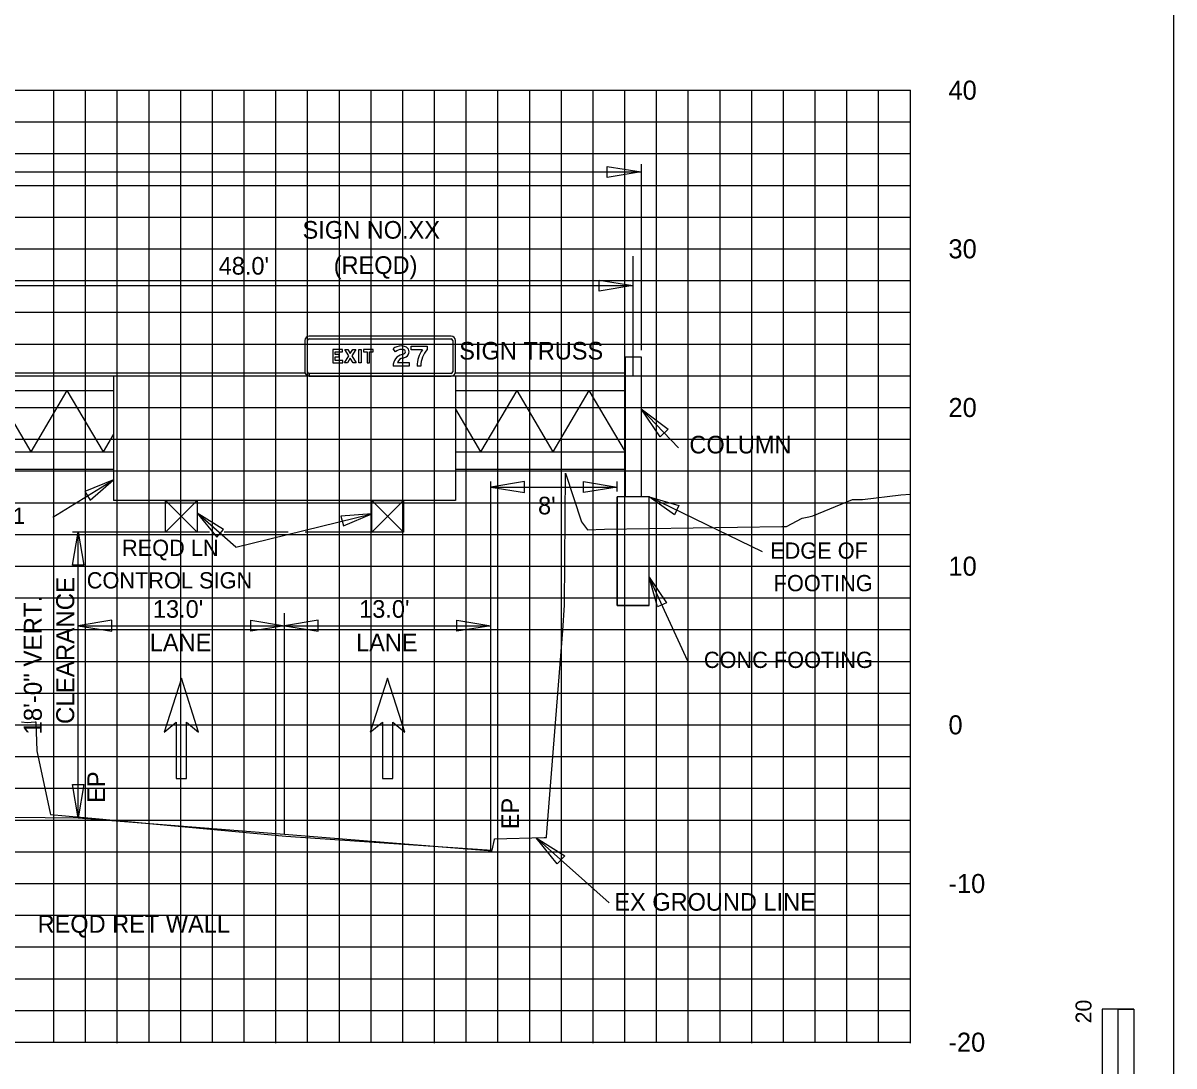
# Model space of a CAD drawing. Extents: x 1797809 to 2198143, y 249608 to 1237864.
# Drawn here: x 2197352.1 to 2197424.7, y 1237161.6 to 1237227.3 of the extents above; entities that cross this region are included whole.
import ezdxf

# ---------------------------------------------------------------- set-up
doc = ezdxf.new("R2010")
doc.units = 0
for name, color, linetype in [('29', 7, 'Continuous'), ('3', 7, 'Continuous'), ('31', 7, 'Continuous'), ('60', 7, 'Continuous'), ('Default', 7, 'Continuous'), ('DESIGN - SHEET - Light Grid', 7, 'Continuous'), ('DESIGN - TRAFFIC CONTROL PERMANENT - Signs', 7, 'Continuous'), ('GSBWFILL', 7, 'Continuous'), ('GSCOLORFILL', 7, 'Continuous'), ('GSDIMS', 7, 'Continuous'), ('GSOUTLINE', 7, 'Continuous'), ('GSSHT', 7, 'Continuous'), ('Level 28', 7, 'Continuous'), ('Level 55', 7, 'Continuous'), ('V7Level1', 7, 'Continuous')]:
    doc.layers.add(name, color=color, linetype=linetype)

msp = doc.modelspace()

# ---------------------------------------------------------------- linework, layer by layer
at = {"layer": '29'}
for p, q in [((2197361.127, 1237197.254), (2197363.127, 1237195.254)), ((2197363.127, 1237197.254), (2197361.127, 1237195.254)), ((2197374.129, 1237197.254), (2197376.129, 1237195.254)), ((2197374.129, 1237195.254), (2197376.129, 1237197.254)), ((2197420.178, 1237165.195), (2197420.178, 1237135.195)), ((2197422.178, 1237165.195), (2197420.178, 1237165.195)), ((2197422.178, 1237165.195), (2197422.178, 1237155.195)), ((2197422.179, 1237165.195), (2197422.179, 1237135.195))]:
    msp.add_line(p, q, dxfattribs=at)
for points in [[(2197361.127, 1237197.254), (2197363.127, 1237197.254), (2197363.127, 1237195.254), (2197361.127, 1237195.254)], [(2197374.129, 1237197.254), (2197376.129, 1237197.254), (2197376.129, 1237195.254), (2197374.129, 1237195.254)], [(2197421.179, 1237155.195), (2197421.178, 1237165.195), (2197422.178, 1237165.195), (2197422.178, 1237155.195)]]:
    msp.add_lwpolyline(points, close=True, dxfattribs=at)
at = {"layer": '3'}
for p, q in [((2197424.707, 1237133.046), (2197424.707, 1237228.046)), ((2197391.106, 1237218.437), (2197391.106, 1237206.72)), ((2197305.049, 1237217.95), (2197391.106, 1237217.95)), ((2197390.106, 1237206.295), (2197390.106, 1237197.478)), ((2197391.106, 1237206.295), (2197391.106, 1237197.478)), ((2197393.475, 1237200.573), (2197391.106, 1237203.016)), ((2197354.03, 1237196.189), (2197357.844, 1237198.542)), ((2197381.63, 1237175.174), (2197381.63, 1237198.438)), ((2197389.606, 1237197.816), (2197389.606, 1237198.438)), ((2197391.63, 1237197.478), (2197389.606, 1237197.478)), ((2197389.606, 1237190.625), (2197389.606, 1237197.478)), ((2197398.768, 1237194.012), (2197391.63, 1237197.478)), ((2197391.63, 1237190.625), (2197391.63, 1237197.478)), ((2197365.565, 1237194.3), (2197363.127, 1237196.448)), ((2197365.565, 1237194.3), (2197374.129, 1237196.412)), ((2197355.626, 1237177.254), (2197355.626, 1237195.254)), ((2197394.056, 1237187.115), (2197391.63, 1237192.417)), ((2197368.628, 1237176.214), (2197368.628, 1237190.142)), ((2197391.63, 1237190.625), (2197389.606, 1237190.625)), ((2197389.096, 1237171.891), (2197384.496, 1237175.994))]:
    msp.add_line(p, q, dxfattribs=at)
at = {"layer": '60'}
for p, q in [((2197408.089, 1237163.106), (2197408.089, 1237223.106)), ((2197288.089, 1237163.106), (2197408.089, 1237163.106)), ((2197358.089, 1237163.046), (2197358.089, 1237163.106)), ((2197368.089, 1237163.046), (2197368.089, 1237163.106)), ((2197378.089, 1237163.046), (2197378.089, 1237163.106)), ((2197388.089, 1237163.046), (2197388.089, 1237163.106)), ((2197398.089, 1237163.046), (2197398.089, 1237163.106)), ((2197408.089, 1237163.046), (2197408.089, 1237163.106))]:
    msp.add_line(p, q, dxfattribs=at)
at = {"layer": 'Default'}
msp.add_line((2197390.606, 1237205.108), (2197390.606, 1237212.648), dxfattribs=at)
at = {"layer": 'DESIGN - SHEET - Light Grid'}
msp.add_lwpolyline([(2197352.06, 1237183.286), (2197352.402, 1237183.255), (2197352.902, 1237183.292), (2197352.931, 1237183.294), (2197352.951, 1237183.296), (2197352.953, 1237183.256), (2197353.024, 1237181.459), (2197353.852, 1237177.547), (2197353.871, 1237177.457), (2197356.72, 1237177.193), (2197368.708, 1237176.081), (2197378.013, 1237175.454), (2197381.724, 1237175.204), (2197381.874, 1237175.886), (2197381.879, 1237175.914), (2197385.009, 1237176.01), (2197385.14, 1237176.014), (2197385.142, 1237176.038), (2197385.19, 1237176.587), (2197386.186, 1237189.052), (2197386.275, 1237190.656), (2197386.344, 1237198.963), (2197387.362, 1237195.896), (2197387.729, 1237195.401), (2197388.796, 1237195.433), (2197399.978, 1237195.607), (2197400.218, 1237195.61), (2197400.288, 1237195.609), (2197401.276, 1237196.14), (2197401.697, 1237196.223), (2197401.937, 1237196.27), (2197404.444, 1237197.304), (2197404.715, 1237197.306), (2197404.85, 1237197.308), (2197405.075, 1237197.306), (2197407.482, 1237197.595), (2197408.089, 1237197.642)], dxfattribs=at)
at = {"layer": 'DESIGN - TRAFFIC CONTROL PERMANENT - Signs'}
msp.add_lwpolyline([(2197349.339, 1237177.317), (2197355.626, 1237177.254), (2197368.628, 1237176.214), (2197381.716, 1237175.167)], dxfattribs=at)
at = {"layer": 'GSBWFILL'}
msp.add_line((2197377.223, 1237205.716), (2197376.998, 1237205.716), dxfattribs=at)
for points in [[(2197372.302, 1237206.074), (2197371.828, 1237206.074), (2197371.828, 1237206.298), (2197372.074, 1237206.298), (2197372.074, 1237206.447), (2197371.828, 1237206.447), (2197371.828, 1237206.607), (2197372.29, 1237206.607), (2197372.29, 1237206.756), (2197371.678, 1237206.756), (2197371.678, 1237205.924), (2197372.302, 1237205.924)], [(2197372.966, 1237205.924), (2197372.781, 1237206.219), (2197372.596, 1237205.924), (2197372.419, 1237205.924), (2197372.693, 1237206.36), (2197372.444, 1237206.756), (2197372.621, 1237206.756), (2197372.781, 1237206.501), (2197372.941, 1237206.756), (2197373.118, 1237206.756), (2197372.87, 1237206.36), (2197373.143, 1237205.924)], [(2197373.31, 1237205.924), (2197373.31, 1237206.756), (2197373.46, 1237206.756), (2197373.46, 1237205.924)], [(2197373.601, 1237206.607), (2197373.838, 1237206.607), (2197373.838, 1237205.924), (2197373.988, 1237205.924), (2197373.988, 1237206.607), (2197374.226, 1237206.607), (2197374.226, 1237206.756), (2197373.601, 1237206.756)]]:
    msp.add_lwpolyline(points, close=True, dxfattribs=at)
for points in [[(2197375.62, 1237206.624), (2197375.474, 1237206.795)], [(2197377.329, 1237206.74), (2197376.623, 1237206.74), (2197376.623, 1237206.965), (2197377.635, 1237206.965), (2197377.635, 1237206.758)], [(2197375.749, 1237205.941), (2197376.486, 1237205.941), (2197376.486, 1237205.716), (2197375.474, 1237205.716)]]:
    msp.add_lwpolyline(points, dxfattribs=at)
for radius, start in [(1.748, 144.14653), (1.523, 136.84518)]:
    msp.add_arc((2197378.746, 1237205.716), radius, start, 180, dxfattribs=at)
for centre, major_axis, start_param, end_param in [((2197375.996, 1237206.181), (0, 0.806), 0, 0.70376), ((2197375.996, 1237206.181), (0, 0.581), 0, 0.70376), ((2197375.996, 1237206.197), (0, 0.789), 6.02311, 6.283185), ((2197375.996, 1237206.197), (0, 0.565), 6.02311, 6.283185), ((2197376.081, 1237206.517), (0, 0.233), 5.706931, 6.02311), ((2197376.137, 1237206.615), (0, 0.124), 3.626327, 4.712389), ((2197376.081, 1237206.517), (0, 0.458), 5.706931, 6.02311), ((2197376.144, 1237206.615), (0, 0.117), 4.712389, 5.706931), ((2197376.137, 1237206.615), (0, 0.349), 3.626327, 4.712389), ((2197376.144, 1237206.615), (0, 0.341), 4.712389, 5.706931), ((2197376.228, 1237205.716), (0, 0.754), 0.25053, 1.570796), ((2197376.228, 1237205.716), (0, 0.529), 0.25053, 1.132058), ((2197375.867, 1237207.128), (0, 0.704), 3.392123, 3.626327), ((2197375.867, 1237207.128), (0, 0.928), 3.392123, 3.626327)]:
    msp.add_ellipse(centre, major_axis=major_axis, ratio=0.999994, start_param=start_param, end_param=end_param, dxfattribs=at)
at = {"layer": 'GSCOLORFILL'}
for p, q in [((2197369.909, 1237207.322), (2197369.909, 1237205.358)), ((2197370.076, 1237205.358), (2197370.076, 1237207.322)), ((2197379.137, 1237207.593), (2197370.18, 1237207.593)), ((2197370.18, 1237207.427), (2197379.137, 1237207.427)), ((2197379.241, 1237207.322), (2197379.241, 1237205.358)), ((2197379.408, 1237205.358), (2197379.408, 1237207.322)), ((2197370.18, 1237205.087), (2197370.18, 1237205.254)), ((2197379.137, 1237205.254), (2197370.181, 1237205.254)), ((2197370.181, 1237205.254), (2197370.181, 1237205.087)), ((2197377.223, 1237205.716), (2197376.998, 1237205.716)), ((2197370.181, 1237205.087), (2197379.137, 1237205.087))]:
    msp.add_line(p, q, dxfattribs=at)
for points in [[(2197372.302, 1237206.074), (2197371.828, 1237206.074), (2197371.828, 1237206.298), (2197372.074, 1237206.298), (2197372.074, 1237206.447), (2197371.828, 1237206.447), (2197371.828, 1237206.607), (2197372.29, 1237206.607), (2197372.29, 1237206.756), (2197371.678, 1237206.756), (2197371.678, 1237205.924), (2197372.302, 1237205.924)], [(2197372.966, 1237205.924), (2197372.781, 1237206.219), (2197372.596, 1237205.924), (2197372.419, 1237205.924), (2197372.693, 1237206.36), (2197372.444, 1237206.756), (2197372.621, 1237206.756), (2197372.781, 1237206.501), (2197372.941, 1237206.756), (2197373.118, 1237206.756), (2197372.87, 1237206.36), (2197373.143, 1237205.924)], [(2197373.31, 1237205.924), (2197373.31, 1237206.756), (2197373.46, 1237206.756), (2197373.46, 1237205.924)], [(2197373.601, 1237206.607), (2197373.838, 1237206.607), (2197373.838, 1237205.924), (2197373.988, 1237205.924), (2197373.988, 1237206.607), (2197374.226, 1237206.607), (2197374.226, 1237206.756), (2197373.601, 1237206.756)]]:
    msp.add_lwpolyline(points, close=True, dxfattribs=at)
for points in [[(2197375.62, 1237206.624), (2197375.474, 1237206.795)], [(2197377.329, 1237206.74), (2197376.623, 1237206.74), (2197376.623, 1237206.965), (2197377.635, 1237206.965), (2197377.635, 1237206.758)], [(2197375.749, 1237205.941), (2197376.486, 1237205.941), (2197376.486, 1237205.716), (2197375.474, 1237205.716)]]:
    msp.add_lwpolyline(points, dxfattribs=at)
for centre, radius, start, end in [((2197370.18, 1237207.322), 0.271, 90, 180), ((2197370.18, 1237207.322), 0.104, 90, 180), ((2197379.137, 1237207.322), 0.271, 0, 90), ((2197379.137, 1237207.322), 0.104, 0, 90), ((2197378.746, 1237205.716), 1.748, 144.14653, 180), ((2197378.746, 1237205.716), 1.523, 136.84518, 180), ((2197370.18, 1237205.358), 0.271, 180, 270), ((2197370.18, 1237205.358), 0.104, 180, 270), ((2197379.137, 1237205.358), 0.271, 270, 0), ((2197379.137, 1237205.358), 0.104, 270, 0)]:
    msp.add_arc(centre, radius, start, end, dxfattribs=at)
for centre, major_axis, start_param, end_param in [((2197375.996, 1237206.181), (0, 0.806), 0, 0.70376), ((2197375.996, 1237206.181), (0, 0.581), 0, 0.70376), ((2197375.996, 1237206.197), (0, 0.789), 6.02311, 6.283185), ((2197375.996, 1237206.197), (0, 0.565), 6.02311, 6.283185), ((2197376.081, 1237206.517), (0, 0.233), 5.706931, 6.02311), ((2197376.137, 1237206.615), (0, 0.124), 3.626327, 4.712389), ((2197376.081, 1237206.517), (0, 0.458), 5.706931, 6.02311), ((2197376.144, 1237206.615), (0, 0.117), 4.712389, 5.706931), ((2197376.137, 1237206.615), (0, 0.349), 3.626327, 4.712389), ((2197376.144, 1237206.615), (0, 0.341), 4.712389, 5.706931), ((2197376.228, 1237205.716), (0, 0.754), 0.25053, 1.570796), ((2197376.228, 1237205.716), (0, 0.529), 0.25053, 1.132058), ((2197375.867, 1237207.128), (0, 0.704), 3.392123, 3.626327), ((2197375.867, 1237207.128), (0, 0.928), 3.392123, 3.626327)]:
    msp.add_ellipse(centre, major_axis=major_axis, ratio=0.999994, start_param=start_param, end_param=end_param, dxfattribs=at)
at = {"layer": 'GSDIMS'}
for p, q in [((2197342.536, 1237210.791), (2197390.6, 1237210.791)), ((2197390.106, 1237206.295), (2197391.106, 1237206.295)), ((2197342.536, 1237205.295), (2197369.909, 1237205.295)), ((2197379.408, 1237205.295), (2197390.106, 1237205.295)), ((2197357.844, 1237205.087), (2197357.844, 1237197.254)), ((2197379.408, 1237205.087), (2197357.844, 1237205.087)), ((2197379.408, 1237205.087), (2197379.408, 1237197.254)), ((2197342.536, 1237204.184), (2197357.844, 1237204.184)), ((2197350.36, 1237204.184), (2197352.638, 1237200.322)), ((2197354.917, 1237204.184), (2197352.638, 1237200.322)), ((2197354.917, 1237204.184), (2197357.195, 1237200.322)), ((2197379.408, 1237204.184), (2197390.106, 1237204.184)), ((2197383.27, 1237204.184), (2197380.991, 1237200.322)), ((2197383.27, 1237204.184), (2197385.548, 1237200.322)), ((2197387.827, 1237204.184), (2197385.548, 1237200.322)), ((2197387.827, 1237204.184), (2197390.106, 1237200.322)), ((2197379.408, 1237203.006), (2197380.991, 1237200.322)), ((2197357.844, 1237201.421), (2197357.195, 1237200.322)), ((2197342.536, 1237200.322), (2197357.844, 1237200.322)), ((2197379.408, 1237200.322), (2197390.106, 1237200.322)), ((2197342.515, 1237199.211), (2197357.844, 1237199.211)), ((2197379.408, 1237199.211), (2197390.106, 1237199.211)), ((2197381.634, 1237198.091), (2197389.606, 1237198.091)), ((2197379.408, 1237197.254), (2197357.844, 1237197.254)), ((2197363.898, 1237195.254), (2197355.271, 1237195.254)), ((2197368.872, 1237195.254), (2197364.835, 1237195.254)), ((2197374.129, 1237195.254), (2197369.924, 1237195.254)), ((2197355.626, 1237189.354), (2197368.628, 1237189.354)), ((2197368.628, 1237189.354), (2197381.63, 1237189.354))]:
    msp.add_line(p, q, dxfattribs=at)
for points in [[(2197391.106, 1237217.95), (2197388.977, 1237217.603), (2197388.977, 1237218.298)], [(2197390.6, 1237210.791), (2197388.471, 1237210.444), (2197388.471, 1237211.139)], [(2197391.106, 1237203.016), (2197392.828, 1237201.744), (2197392.314, 1237201.266)], [(2197357.844, 1237198.542), (2197356.04, 1237197.805), (2197356.376, 1237197.26)], [(2197381.634, 1237198.091), (2197383.762, 1237197.743), (2197383.762, 1237198.438)], [(2197389.606, 1237198.091), (2197387.477, 1237197.743), (2197387.477, 1237198.438)], [(2197391.63, 1237197.478), (2197393.499, 1237196.926), (2197393.219, 1237196.35)], [(2197363.127, 1237196.448), (2197364.357, 1237194.937), (2197364.781, 1237195.418)], [(2197374.129, 1237196.412), (2197372.186, 1237196.263), (2197372.34, 1237195.641)], [(2197355.626, 1237195.254), (2197355.981, 1237193.171), (2197355.271, 1237193.171)], [(2197391.63, 1237192.417), (2197392.721, 1237190.802), (2197392.139, 1237190.536)], [(2197355.626, 1237189.354), (2197357.754, 1237189.006), (2197357.754, 1237189.701)], [(2197368.628, 1237189.354), (2197366.5, 1237189.006), (2197366.5, 1237189.701)], [(2197368.628, 1237189.354), (2197370.756, 1237189.006), (2197370.756, 1237189.701)], [(2197381.63, 1237189.354), (2197379.502, 1237189.006), (2197379.502, 1237189.701)], [(2197355.626, 1237177.254), (2197355.271, 1237179.337), (2197355.981, 1237179.337)], [(2197384.496, 1237175.994), (2197386.306, 1237174.85), (2197385.827, 1237174.336)]]:
    msp.add_lwpolyline(points, close=True, dxfattribs=at)
at = {"layer": 'GSOUTLINE'}
msp.add_line((2197377.223, 1237205.716), (2197376.998, 1237205.716), dxfattribs=at)
for points in [[(2197372.302, 1237206.074), (2197371.828, 1237206.074), (2197371.828, 1237206.298), (2197372.074, 1237206.298), (2197372.074, 1237206.447), (2197371.828, 1237206.447), (2197371.828, 1237206.607), (2197372.29, 1237206.607), (2197372.29, 1237206.756), (2197371.678, 1237206.756), (2197371.678, 1237205.924), (2197372.302, 1237205.924)], [(2197372.966, 1237205.924), (2197372.781, 1237206.219), (2197372.596, 1237205.924), (2197372.419, 1237205.924), (2197372.693, 1237206.36), (2197372.444, 1237206.756), (2197372.621, 1237206.756), (2197372.781, 1237206.501), (2197372.941, 1237206.756), (2197373.118, 1237206.756), (2197372.87, 1237206.36), (2197373.143, 1237205.924)], [(2197373.31, 1237205.924), (2197373.31, 1237206.756), (2197373.46, 1237206.756), (2197373.46, 1237205.924)], [(2197373.601, 1237206.607), (2197373.838, 1237206.607), (2197373.838, 1237205.924), (2197373.988, 1237205.924), (2197373.988, 1237206.607), (2197374.226, 1237206.607), (2197374.226, 1237206.756), (2197373.601, 1237206.756)]]:
    msp.add_lwpolyline(points, close=True, dxfattribs=at)
for points in [[(2197375.62, 1237206.624), (2197375.474, 1237206.795)], [(2197377.329, 1237206.74), (2197376.623, 1237206.74), (2197376.623, 1237206.965), (2197377.635, 1237206.965), (2197377.635, 1237206.758)], [(2197375.749, 1237205.941), (2197376.486, 1237205.941), (2197376.486, 1237205.716), (2197375.474, 1237205.716)]]:
    msp.add_lwpolyline(points, dxfattribs=at)
for radius, start in [(1.748, 144.14653), (1.523, 136.84518)]:
    msp.add_arc((2197378.746, 1237205.716), radius, start, 180, dxfattribs=at)
for centre, major_axis, start_param, end_param in [((2197375.996, 1237206.181), (0, 0.806), 0, 0.70376), ((2197375.996, 1237206.181), (0, 0.581), 0, 0.70376), ((2197375.996, 1237206.197), (0, 0.789), 6.02311, 6.283185), ((2197375.996, 1237206.197), (0, 0.565), 6.02311, 6.283185), ((2197376.081, 1237206.517), (0, 0.233), 5.706931, 6.02311), ((2197376.137, 1237206.615), (0, 0.124), 3.626327, 4.712389), ((2197376.081, 1237206.517), (0, 0.458), 5.706931, 6.02311), ((2197376.144, 1237206.615), (0, 0.117), 4.712389, 5.706931), ((2197376.137, 1237206.615), (0, 0.349), 3.626327, 4.712389), ((2197376.144, 1237206.615), (0, 0.341), 4.712389, 5.706931), ((2197376.228, 1237205.716), (0, 0.754), 0.25053, 1.570796), ((2197376.228, 1237205.716), (0, 0.529), 0.25053, 1.132058), ((2197375.867, 1237207.128), (0, 0.704), 3.392123, 3.626327), ((2197375.867, 1237207.128), (0, 0.928), 3.392123, 3.626327)]:
    msp.add_ellipse(centre, major_axis=major_axis, ratio=0.999994, start_param=start_param, end_param=end_param, dxfattribs=at)
at = {"layer": 'GSSHT'}
for p, q in [((2197288.089, 1237223.106), (2197408.089, 1237223.106)), ((2197354.089, 1237163.106), (2197354.089, 1237223.106)), ((2197356.089, 1237163.106), (2197356.089, 1237223.106)), ((2197358.089, 1237163.106), (2197358.089, 1237223.106)), ((2197360.089, 1237163.106), (2197360.089, 1237223.106)), ((2197362.089, 1237163.106), (2197362.089, 1237223.106)), ((2197364.089, 1237163.106), (2197364.089, 1237223.106)), ((2197366.089, 1237163.106), (2197366.089, 1237223.106)), ((2197368.089, 1237163.106), (2197368.089, 1237223.106)), ((2197370.089, 1237163.106), (2197370.089, 1237223.106)), ((2197372.089, 1237163.106), (2197372.089, 1237223.106)), ((2197374.089, 1237163.106), (2197374.089, 1237223.106)), ((2197376.089, 1237163.106), (2197376.089, 1237223.106)), ((2197378.089, 1237163.106), (2197378.089, 1237223.106)), ((2197380.089, 1237163.106), (2197380.089, 1237223.106)), ((2197382.089, 1237163.106), (2197382.089, 1237223.106)), ((2197384.089, 1237163.106), (2197384.089, 1237223.106)), ((2197386.089, 1237163.106), (2197386.089, 1237223.106)), ((2197388.089, 1237163.106), (2197388.089, 1237223.106)), ((2197390.089, 1237163.106), (2197390.089, 1237223.106)), ((2197392.089, 1237163.106), (2197392.089, 1237223.106)), ((2197394.089, 1237163.106), (2197394.089, 1237223.106)), ((2197396.089, 1237163.106), (2197396.089, 1237223.106)), ((2197398.089, 1237163.106), (2197398.089, 1237223.106)), ((2197400.089, 1237163.106), (2197400.089, 1237223.106)), ((2197402.089, 1237163.106), (2197402.089, 1237223.106)), ((2197404.089, 1237163.106), (2197404.089, 1237223.106)), ((2197406.089, 1237163.106), (2197406.089, 1237223.106)), ((2197408.089, 1237163.106), (2197408.089, 1237223.106)), ((2197288.089, 1237221.106), (2197408.089, 1237221.106)), ((2197288.089, 1237219.106), (2197408.089, 1237219.106)), ((2197288.089, 1237217.106), (2197408.089, 1237217.106)), ((2197288.089, 1237215.106), (2197408.089, 1237215.106)), ((2197288.089, 1237213.106), (2197408.089, 1237213.106)), ((2197288.089, 1237211.106), (2197408.089, 1237211.106)), ((2197288.089, 1237209.106), (2197408.089, 1237209.106)), ((2197288.089, 1237207.106), (2197408.089, 1237207.106)), ((2197288.089, 1237205.106), (2197408.089, 1237205.106)), ((2197288.089, 1237203.106), (2197408.089, 1237203.106)), ((2197288.089, 1237201.106), (2197408.089, 1237201.106)), ((2197288.089, 1237199.106), (2197408.089, 1237199.106)), ((2197288.089, 1237197.106), (2197408.089, 1237197.106)), ((2197288.089, 1237195.106), (2197408.089, 1237195.106)), ((2197288.089, 1237193.106), (2197408.089, 1237193.106)), ((2197288.089, 1237191.106), (2197408.089, 1237191.106)), ((2197288.089, 1237189.106), (2197408.089, 1237189.106)), ((2197288.089, 1237187.106), (2197408.089, 1237187.106)), ((2197288.089, 1237185.106), (2197408.089, 1237185.106)), ((2197288.089, 1237183.106), (2197408.089, 1237183.106)), ((2197288.089, 1237181.106), (2197408.089, 1237181.106)), ((2197288.089, 1237179.106), (2197408.089, 1237179.106)), ((2197288.089, 1237177.106), (2197408.089, 1237177.106)), ((2197288.089, 1237175.106), (2197408.089, 1237175.106)), ((2197288.089, 1237173.106), (2197408.089, 1237173.106)), ((2197288.089, 1237171.106), (2197408.089, 1237171.106)), ((2197288.089, 1237169.106), (2197408.089, 1237169.106)), ((2197288.089, 1237167.106), (2197408.089, 1237167.106)), ((2197288.089, 1237165.106), (2197408.089, 1237165.106)), ((2197288.089, 1237163.106), (2197408.089, 1237163.106))]:
    msp.add_line(p, q, dxfattribs=at)
at = {"layer": 'Level 28'}
for p, q in [((2197362.127, 1237186.044), (2197361.038, 1237182.646)), ((2197363.216, 1237182.646), (2197362.127, 1237186.044)), ((2197375.129, 1237186.044), (2197374.04, 1237182.646)), ((2197376.218, 1237182.646), (2197375.129, 1237186.044)), ((2197361.038, 1237182.646), (2197361.8, 1237183.285)), ((2197361.8, 1237183.285), (2197361.8, 1237179.714)), ((2197362.454, 1237179.714), (2197362.454, 1237183.285)), ((2197362.454, 1237183.285), (2197363.216, 1237182.646)), ((2197374.04, 1237182.646), (2197374.802, 1237183.285)), ((2197374.802, 1237183.285), (2197374.802, 1237179.714)), ((2197375.456, 1237179.714), (2197375.456, 1237183.285)), ((2197375.456, 1237183.285), (2197376.218, 1237182.646)), ((2197361.8, 1237179.714), (2197362.454, 1237179.714)), ((2197374.802, 1237179.714), (2197375.456, 1237179.714))]:
    msp.add_line(p, q, dxfattribs=at)
at = {"layer": 'V7Level1'}
msp.add_lwpolyline([(2197389.606, 1237190.625), (2197391.63, 1237190.625), (2197391.63, 1237197.478), (2197389.606, 1237197.478)], close=True, dxfattribs=at)

# ---------------------------------------------------------------- texts
at = {"layer": '29'}
msp.add_text('20', height=0.9991, rotation=90.0572, dxfattribs=at).set_placement((2197419.504, 1237164.295))
at = {"layer": '31'}
for s, p in [('40', (2197410.489, 1237222.506)), ('30', (2197410.489, 1237212.506)), ('20', (2197410.489, 1237202.506)), ('10', (2197410.489, 1237192.506)), ('0', (2197410.489, 1237182.506)), ('-10', (2197410.489, 1237172.506)), ('-20', (2197410.489, 1237162.506))]:
    msp.add_text(s, height=1.2, dxfattribs=at).set_placement(p)
at = {"layer": 'Level 55'}
for s, height, p in [('SIGN NO.XX', 1.1105, (2197369.77, 1237213.747)), ("48.0'", 1.1105, (2197364.48, 1237211.48)), ('(REQD)', 1.1105, (2197371.733, 1237211.527)), ('SIGN TRUSS', 1.1105, (2197379.648, 1237206.128)), ('COLUMN', 1.1105, (2197394.157, 1237200.21)), ("8'", 1.1105, (2197384.615, 1237196.371)), ('REQD OHV-1', 1.0246, (2197343.742, 1237195.769)), ('REQD LN', 1.0246, (2197358.387, 1237193.75)), ('EDGE OF', 1.0246, (2197399.245, 1237193.576)), ('CONTROL SIGN', 1.02464, (2197356.164, 1237191.701)), ('FOOTING', 1.0246, (2197399.47, 1237191.527)), ("13.0'", 1.1105, (2197360.334, 1237189.854)), ("13.0'", 1.1105, (2197373.336, 1237189.854)), ('LANE', 1.1105, (2197360.141, 1237187.743)), ('LANE', 1.1105, (2197373.143, 1237187.743)), ('CONC FOOTING', 1.02464, (2197395.069, 1237186.69)), ('EX GROUND LINE', 1.11046, (2197389.423, 1237171.394))]:
    msp.add_text(s, height=height, dxfattribs=at).set_placement(p)
for s, height, rotation, p in [('CLEARANCE', 1.1346, 90, (2197355.374, 1237183.158)), ('18\'-0" VERT.', 1.13464, 90, (2197353.332, 1237182.492)), ('EP', 1.1105, 90, (2197357.317, 1237178.189)), ('EP', 1.1105, 90, (2197383.42, 1237176.525)), ('REQD RET WALL', 1.11046, 360, (2197353.065, 1237170.003))]:
    msp.add_text(s, height=height, rotation=rotation, dxfattribs=at).set_placement(p)

doc.saveas('drawing.dxf')
